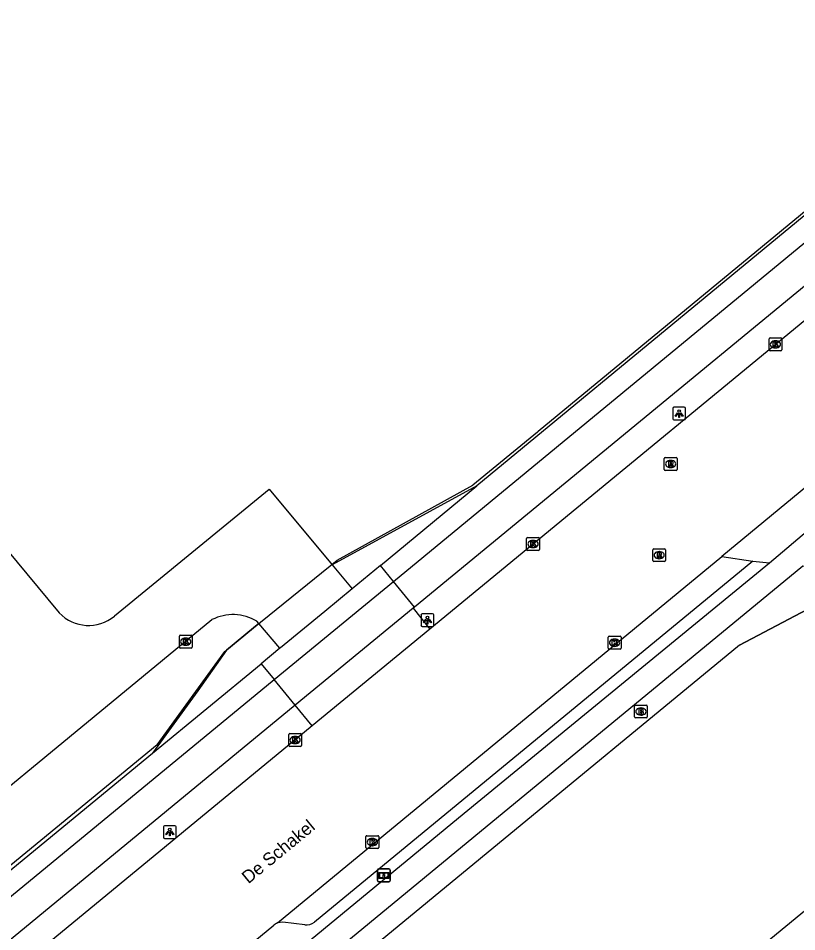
# Model space of a CAD drawing. Extents: x 156141 to 158132, y 385651 to 388399.
# Drawn here: x 157359.7 to 157420.4, y 386578.9 to 386650.1 of the extents above; entities that cross this region are included whole.
import ezdxf

# ---------------------------------------------------------------- set-up
doc = ezdxf.new("R2010")
doc.units = 0
for name, color, linetype in [('IMGEO_Brandkraan', 7, 'Continuous'), ('IMGEO_Fietspad_gesloten', 7, 'Continuous'), ('IMGEO_Fietspad_open', 7, 'Continuous'), ('IMGEO_Hek', 7, 'Continuous'), ('IMGEO_Informatiebord', 7, 'Continuous'), ('IMGEO_Kolk', 7, 'Continuous'), ('IMGEO_Lichtpunt', 7, 'Continuous'), ('IMGEO_Openbare_ruimte_label', 7, 'Continuous'), ('IMGEO_Rijbaan_lokaal_gesloten', 7, 'Continuous'), ('IMGEO_Rijbaan_lokaal_open', 7, 'Continuous'), ('IMGEO_Rioolput', 7, 'Continuous'), ('IMGEO_Voetpad_open', 7, 'Continuous')]:
    doc.layers.add(name, color=color, linetype=linetype)

msp = doc.modelspace()

# ---------------------------------------------------------------- linework, layer by layer
at = {"layer": 'IMGEO_Brandkraan'}
for p, q in [((157407.712, 386595.622), (157407.712, 386596.474)), ((157407.787, 386596.548), (157408.639, 386596.548)), ((157408.713, 386596.474), (157408.713, 386595.622)), ((157408.223, 386595.768), (157408.198, 386595.768)), ((157408.2, 386596.328), (157408.225, 386596.328)), ((157408.639, 386595.548), (157407.787, 386595.548))]:
    msp.add_line(p, q, dxfattribs=at)
for points in [[(157407.712, 386595.622), (157407.712, 386596.474)], [(157407.787, 386596.548), (157408.639, 386596.548)], [(157408.713, 386596.474), (157408.713, 386595.622)], [(157408.06, 386596.248), (157408.06, 386595.848), (157408.273, 386595.848)], [(157408.291, 386596.248), (157408.06, 386596.248)], [(157408.239, 386596.167), (157408.185, 386596.167), (157408.185, 386596.091)], [(157408.185, 386596.091), (157408.238, 386596.091)], [(157408.247, 386596.015), (157408.185, 386596.015), (157408.185, 386595.934)], [(157408.185, 386595.934), (157408.247, 386595.934)], [(157408.639, 386595.548), (157407.787, 386595.548)]]:
    msp.add_lwpolyline(points, dxfattribs=at)
for centre, radius, start, end in [((157407.789, 386596.472), 0.0765, 91.55205, 178.44795), ((157407.789, 386596.472), 0.0765, 91.55205, 178.44795), ((157408.637, 386596.472), 0.0765, 1.55205, 88.44795), ((157408.637, 386596.472), 0.0765, 1.55205, 88.44795), ((157408.24, 386596.129), 0.0379, 267.82845, 90.93552), ((157408.248, 386595.974), 0.0404, 269.87594, 90.50774), ((157408.279, 386596.099), 0.251, 268.66757, 293.53466), ((157408.295, 386596.103), 0.145, 59.4692, 91.53667), ((157408.32, 386596.15), 0.0922, 285.51372, 58.15012), ((157408.325, 386595.958), 0.105, 301.31148, 78.98903), ((157407.789, 386595.624), 0.0765, 181.55205, 268.44795), ((157407.789, 386595.624), 0.0765, 181.55205, 268.44795), ((157408.637, 386595.624), 0.0765, 271.55205, 358.44795), ((157408.637, 386595.624), 0.0765, 271.55205, 358.44795)]:
    msp.add_arc(centre, radius, start, end, dxfattribs=at)
for centre, major_axis, ratio, start_param, end_param in [((157408.199, 386596.048), (-0.387, 0.002), 0.722429, 4.712389, 7.853982), ((157408.224, 386596.048), (-0.39, 0.002), 0.717154, 1.570796, 4.712389)]:
    msp.add_ellipse(centre, major_axis=major_axis, ratio=ratio, start_param=start_param, end_param=end_param, dxfattribs=at)
at = {"layer": 'IMGEO_Fietspad_gesloten'}
for points in [[(157388.924, 386606.194), (157432.202, 386641.872), (157439.098, 386647.651), (157445.938, 386653.466), (157448.75, 386655.977)], [(157450.605, 386653.724), (157437.983, 386643.221), (157390.577, 386604.195)], [(157328.045, 386533.38), (157394.438, 386588.131), (157418.226, 386607.639)], [(157421.754, 386607.263), (157420.831, 386607.378), (157395.183, 386586.243), (157329.519, 386532.125)], [(157390.577, 386604.195), (157388.924, 386606.194)], [(157225.904, 386471.963), (157236.74, 386480.891), (157259.949, 386500), (157294.792, 386528.687), (157379.639, 386598.545)], [(157381.274, 386596.535), (157379.639, 386598.545)], [(157381.274, 386596.535), (157296.442, 386526.682)]]:
    msp.add_lwpolyline(points, dxfattribs=at)
at = {"layer": 'IMGEO_Fietspad_open'}
for points in [[(157379.639, 386598.545), (157388.924, 386606.194)], [(157390.577, 386604.195), (157390.463, 386604.101)]]:
    msp.add_lwpolyline(points, dxfattribs=at)
at = {"layer": 'IMGEO_Hek'}
for points in [[(157442.138, 386652.478), (157400.211, 386617.877), (157400.156, 386617.832)], [(157400.156, 386617.832), (157395.116, 386613.688)], [(157384.545, 386607.857), (157395.116, 386613.688)], [(157370.513, 386593.457), (157375.777, 386600.735), (157378.033, 386602.567), (157384.545, 386607.857)], [(157415.889, 386601.234), (157426.002, 386606.547), (157426.201, 386606.709)], [(157370.513, 386593.457), (157256.854, 386500)]]:
    msp.add_lwpolyline(points, dxfattribs=at)
at = {"layer": 'IMGEO_Informatiebord'}
for p, q in [((157387.683, 386582.877), (157387.683, 386583.677)), ((157387.683, 386583.677), (157387.683, 386582.877)), ((157387.783, 386583.777), (157388.573, 386583.777)), ((157388.573, 386583.777), (157387.783, 386583.777)), ((157388.673, 386583.677), (157388.673, 386582.877)), ((157388.673, 386582.877), (157388.673, 386583.677)), ((157388.573, 386582.777), (157387.783, 386582.777)), ((157387.783, 386582.777), (157388.573, 386582.777))]:
    msp.add_line(p, q, dxfattribs=at)
for points in [[(157387.784, 386583.509), (157388.572, 386583.509), (157388.572, 386583.045), (157387.784, 386583.045), (157387.784, 386583.509)], [(157387.849, 386583.444), (157387.849, 386583.11), (157388.124, 386583.11), (157388.125, 386583.323), (157388.229, 386583.324), (157388.23, 386583.11), (157388.507, 386583.11), (157388.507, 386583.444), (157388.231, 386583.444), (157388.231, 386583.364), (157388.125, 386583.364), (157388.125, 386583.444), (157387.849, 386583.444)]]:
    msp.add_lwpolyline(points, dxfattribs=at)
for centre, start, end in [((157387.783, 386583.677), 90, 180), ((157387.783, 386583.677), 90, 180), ((157388.573, 386583.677), 0, 90), ((157388.573, 386583.677), 360, 90), ((157387.783, 386582.877), 180, 270), ((157387.783, 386582.877), 180, 270), ((157388.573, 386582.877), 270, 0), ((157388.573, 386582.877), 270, 0)]:
    msp.add_arc(centre, 0.1, start, end, dxfattribs=at)
at = {"layer": 'IMGEO_Kolk'}
for p, q in [((157418.202, 386624.242), (157418.202, 386625.094)), ((157418.277, 386625.168), (157419.129, 386625.168)), ((157418.69, 386624.948), (157418.715, 386624.948)), ((157419.203, 386625.094), (157419.203, 386624.242)), ((157419.129, 386624.168), (157418.277, 386624.168)), ((157418.713, 386624.388), (157418.688, 386624.388)), ((157399.309, 386608.682), (157399.309, 386609.534)), ((157399.384, 386609.608), (157400.236, 386609.608)), ((157399.797, 386609.388), (157399.822, 386609.388)), ((157400.31, 386609.534), (157400.31, 386608.682)), ((157400.236, 386608.608), (157399.384, 386608.608)), ((157399.82, 386608.828), (157399.795, 386608.828)), ((157372.244, 386601.068), (157372.244, 386601.92)), ((157372.319, 386601.994), (157373.171, 386601.994)), ((157372.732, 386601.774), (157372.757, 386601.774)), ((157373.245, 386601.92), (157373.245, 386601.068)), ((157405.664, 386600.984), (157405.664, 386601.836)), ((157405.739, 386601.91), (157406.591, 386601.91)), ((157406.152, 386601.69), (157406.177, 386601.69)), ((157406.665, 386601.836), (157406.665, 386600.984)), ((157373.171, 386600.994), (157372.319, 386600.994)), ((157372.755, 386601.214), (157372.73, 386601.214)), ((157406.591, 386600.91), (157405.739, 386600.91)), ((157406.175, 386601.13), (157406.15, 386601.13)), ((157380.767, 386593.4), (157380.767, 386594.252)), ((157380.842, 386594.326), (157381.694, 386594.326)), ((157381.768, 386594.252), (157381.768, 386593.4)), ((157381.278, 386593.546), (157381.253, 386593.546)), ((157381.255, 386594.106), (157381.28, 386594.106)), ((157381.694, 386593.326), (157380.842, 386593.326)), ((157386.788, 386585.443), (157386.788, 386586.295)), ((157386.863, 386586.369), (157387.715, 386586.369)), ((157387.276, 386586.149), (157387.301, 386586.149)), ((157387.789, 386586.295), (157387.789, 386585.443)), ((157387.715, 386585.369), (157386.863, 386585.369)), ((157387.299, 386585.589), (157387.274, 386585.589))]:
    msp.add_line(p, q, dxfattribs=at)
for points in [[(157418.202, 386624.242), (157418.202, 386625.094)], [(157418.277, 386625.168), (157419.129, 386625.168)], [(157418.523, 386624.868), (157418.646, 386624.868), (157418.646, 386624.717), (157418.776, 386624.868), (157418.94, 386624.868), (157418.794, 386624.717), (157418.947, 386624.468), (157418.795, 386624.468), (157418.71, 386624.632), (157418.646, 386624.565), (157418.646, 386624.468), (157418.523, 386624.468), (157418.523, 386624.868)], [(157419.203, 386625.094), (157419.203, 386624.242)], [(157419.129, 386624.168), (157418.277, 386624.168)], [(157399.309, 386608.682), (157399.309, 386609.534)], [(157399.384, 386609.608), (157400.236, 386609.608)], [(157399.63, 386609.308), (157399.753, 386609.308), (157399.753, 386609.157), (157399.883, 386609.308), (157400.047, 386609.308), (157399.901, 386609.157), (157400.054, 386608.908), (157399.902, 386608.908), (157399.817, 386609.072), (157399.753, 386609.005), (157399.753, 386608.908), (157399.63, 386608.908), (157399.63, 386609.308)], [(157400.31, 386609.534), (157400.31, 386608.682)], [(157400.236, 386608.608), (157399.384, 386608.608)], [(157372.244, 386601.068), (157372.244, 386601.92)], [(157372.319, 386601.994), (157373.171, 386601.994)], [(157372.565, 386601.694), (157372.688, 386601.694), (157372.688, 386601.543), (157372.818, 386601.694), (157372.982, 386601.694), (157372.836, 386601.543), (157372.989, 386601.294), (157372.837, 386601.294), (157372.752, 386601.458), (157372.688, 386601.391), (157372.688, 386601.294), (157372.565, 386601.294), (157372.565, 386601.694)], [(157373.245, 386601.92), (157373.245, 386601.068)], [(157405.664, 386600.984), (157405.664, 386601.836)], [(157405.739, 386601.91), (157406.591, 386601.91)], [(157405.985, 386601.61), (157406.108, 386601.61), (157406.108, 386601.459), (157406.238, 386601.61), (157406.402, 386601.61), (157406.256, 386601.459), (157406.409, 386601.21), (157406.257, 386601.21), (157406.172, 386601.374), (157406.108, 386601.307), (157406.108, 386601.21), (157405.985, 386601.21), (157405.985, 386601.61)], [(157406.665, 386601.836), (157406.665, 386600.984)], [(157373.171, 386600.994), (157372.319, 386600.994)], [(157406.591, 386600.91), (157405.739, 386600.91)], [(157380.767, 386593.4), (157380.767, 386594.252)], [(157380.842, 386594.326), (157381.694, 386594.326)], [(157381.768, 386594.252), (157381.768, 386593.4)], [(157381.088, 386594.026), (157381.211, 386594.026), (157381.211, 386593.875), (157381.341, 386594.026), (157381.505, 386594.026), (157381.359, 386593.875), (157381.512, 386593.626), (157381.36, 386593.626), (157381.275, 386593.79), (157381.211, 386593.723), (157381.211, 386593.626), (157381.088, 386593.626), (157381.088, 386594.026)], [(157381.694, 386593.326), (157380.842, 386593.326)], [(157386.788, 386585.443), (157386.788, 386586.295)], [(157386.863, 386586.369), (157387.715, 386586.369)], [(157387.109, 386586.069), (157387.232, 386586.069), (157387.232, 386585.918), (157387.362, 386586.069), (157387.526, 386586.069), (157387.38, 386585.918), (157387.533, 386585.669), (157387.381, 386585.669), (157387.296, 386585.833), (157387.232, 386585.766), (157387.232, 386585.669), (157387.109, 386585.669), (157387.109, 386586.069)], [(157387.789, 386586.295), (157387.789, 386585.443)], [(157387.715, 386585.369), (157386.863, 386585.369)]]:
    msp.add_lwpolyline(points, dxfattribs=at)
for centre, start, end in [((157418.279, 386625.092), 91.55205, 178.44795), ((157418.279, 386625.092), 91.55205, 178.44795), ((157419.127, 386625.092), 1.55205, 88.44795), ((157419.127, 386625.092), 1.55205, 88.44795), ((157418.279, 386624.244), 181.55205, 268.44795), ((157418.279, 386624.244), 181.55205, 268.44795), ((157419.127, 386624.244), 271.55205, 358.44795), ((157419.127, 386624.244), 271.55205, 358.44795), ((157399.386, 386609.532), 91.55205, 178.44795), ((157399.386, 386609.532), 91.55205, 178.44795), ((157400.234, 386609.532), 1.55205, 88.44795), ((157400.234, 386609.532), 1.55205, 88.44795), ((157399.386, 386608.684), 181.55205, 268.44795), ((157399.386, 386608.684), 181.55205, 268.44795), ((157400.234, 386608.684), 271.55205, 358.44795), ((157400.234, 386608.684), 271.55205, 358.44795), ((157372.321, 386601.918), 91.55205, 178.44795), ((157372.321, 386601.918), 91.55205, 178.44795), ((157373.169, 386601.918), 1.55205, 88.44795), ((157373.169, 386601.918), 1.55205, 88.44795), ((157405.741, 386601.834), 91.55205, 178.44795), ((157405.741, 386601.834), 91.55205, 178.44795), ((157406.589, 386601.834), 1.55205, 88.44795), ((157406.589, 386601.834), 1.55205, 88.44795), ((157372.321, 386601.07), 181.55205, 268.44795), ((157372.321, 386601.07), 181.55205, 268.44795), ((157373.169, 386601.07), 271.55205, 358.44795), ((157373.169, 386601.07), 271.55205, 358.44795), ((157405.741, 386600.986), 181.55205, 268.44795), ((157405.741, 386600.986), 181.55205, 268.44795), ((157406.589, 386600.986), 271.55205, 358.44795), ((157406.589, 386600.986), 271.55205, 358.44795), ((157380.844, 386594.25), 91.55205, 178.44795), ((157380.844, 386594.25), 91.55205, 178.44795), ((157381.692, 386594.25), 1.55205, 88.44795), ((157381.692, 386594.25), 1.55205, 88.44795), ((157380.844, 386593.402), 181.55205, 268.44795), ((157380.844, 386593.402), 181.55205, 268.44795), ((157381.692, 386593.402), 271.55205, 358.44795), ((157381.692, 386593.402), 271.55205, 358.44795), ((157386.865, 386586.293), 91.55205, 178.44795), ((157386.865, 386586.293), 91.55205, 178.44795), ((157387.713, 386586.293), 1.55205, 88.44795), ((157387.713, 386586.293), 1.55205, 88.44795), ((157386.865, 386585.445), 181.55205, 268.44795), ((157386.865, 386585.445), 181.55205, 268.44795), ((157387.713, 386585.445), 271.55205, 358.44795), ((157387.713, 386585.445), 271.55205, 358.44795)]:
    msp.add_arc(centre, 0.0765, start, end, dxfattribs=at)
for centre, major_axis, ratio, start_param, end_param in [((157418.689, 386624.668), (-0.387, 0.002), 0.722429, 4.712389, 7.853982), ((157418.714, 386624.668), (-0.39, 0.002), 0.717154, 1.570796, 4.712389), ((157399.796, 386609.108), (-0.387, 0.002), 0.722429, 4.712389, 7.853982), ((157399.821, 386609.108), (-0.39, 0.002), 0.717154, 1.570796, 4.712389), ((157372.731, 386601.494), (-0.387, 0.002), 0.722429, 4.712389, 7.853982), ((157372.756, 386601.494), (-0.39, 0.002), 0.717154, 1.570796, 4.712389), ((157406.151, 386601.41), (-0.387, 0.002), 0.722429, 4.712389, 7.853982), ((157406.176, 386601.41), (-0.39, 0.002), 0.717154, 1.570796, 4.712389), ((157381.254, 386593.826), (-0.387, 0.002), 0.722429, 4.712389, 7.853982), ((157381.279, 386593.826), (-0.39, 0.002), 0.717154, 1.570796, 4.712389), ((157387.275, 386585.869), (-0.387, 0.002), 0.722429, 4.712389, 7.853982), ((157387.3, 386585.869), (-0.39, 0.002), 0.717154, 1.570796, 4.712389)]:
    msp.add_ellipse(centre, major_axis=major_axis, ratio=ratio, start_param=start_param, end_param=end_param, dxfattribs=at)
at = {"layer": 'IMGEO_Lichtpunt'}
for p, q in [((157410.696, 386619.676), (157410.696, 386618.869)), ((157410.696, 386619.676), (157410.696, 386618.869)), ((157411.598, 386619.771), (157410.79, 386619.771)), ((157411.598, 386619.771), (157410.79, 386619.771)), ((157411.692, 386618.869), (157411.692, 386619.676)), ((157411.692, 386618.869), (157411.692, 386619.676)), ((157410.79, 386618.775), (157411.598, 386618.775)), ((157410.79, 386618.775), (157411.598, 386618.775)), ((157391.077, 386603.577), (157391.077, 386602.77)), ((157391.077, 386603.577), (157391.077, 386602.77)), ((157391.979, 386603.672), (157391.171, 386603.672)), ((157391.979, 386603.672), (157391.171, 386603.672)), ((157392.073, 386602.77), (157392.073, 386603.577)), ((157392.073, 386602.77), (157392.073, 386603.577)), ((157391.171, 386602.676), (157391.979, 386602.676)), ((157391.171, 386602.676), (157391.979, 386602.676)), ((157371.898, 386587.151), (157371.09, 386587.151)), ((157371.898, 386587.151), (157371.09, 386587.151)), ((157370.996, 386587.056), (157370.996, 386586.249)), ((157370.996, 386587.056), (157370.996, 386586.249)), ((157371.992, 386586.249), (157371.992, 386587.056)), ((157371.992, 386586.249), (157371.992, 386587.056)), ((157371.09, 386586.155), (157371.898, 386586.155)), ((157371.09, 386586.155), (157371.898, 386586.155))]:
    msp.add_line(p, q, dxfattribs=at)
for points in [[(157411.07, 386619.34), (157411.109, 386619.312), (157410.921, 386619.05), (157410.883, 386619.077), (157411.07, 386619.34)], [(157411.172, 386619.292), (157411.219, 386619.292), (157411.219, 386618.97), (157411.172, 386618.97), (157411.172, 386619.292)], [(157411.282, 386619.312), (157411.32, 386619.339), (157411.507, 386619.077), (157411.468, 386619.049), (157411.282, 386619.312)], [(157391.451, 386603.241), (157391.49, 386603.213), (157391.302, 386602.951), (157391.264, 386602.978), (157391.451, 386603.241)], [(157391.553, 386603.193), (157391.6, 386603.193), (157391.6, 386602.871), (157391.553, 386602.871), (157391.553, 386603.193)], [(157391.663, 386603.213), (157391.701, 386603.24), (157391.888, 386602.978), (157391.849, 386602.95), (157391.663, 386603.213)], [(157371.37, 386586.72), (157371.409, 386586.692), (157371.221, 386586.43), (157371.183, 386586.457), (157371.37, 386586.72)], [(157371.472, 386586.672), (157371.519, 386586.672), (157371.519, 386586.35), (157371.472, 386586.35), (157371.472, 386586.672)], [(157371.582, 386586.692), (157371.62, 386586.719), (157371.807, 386586.457), (157371.768, 386586.429), (157371.582, 386586.692)]]:
    msp.add_lwpolyline(points, dxfattribs=at)
for centre in [(157411.195, 386619.474), (157391.576, 386603.375), (157371.495, 386586.854)]:
    msp.add_circle(centre, 0.0994, dxfattribs=at)
for centre, start, end in [((157410.79, 386619.676), 90, 180), ((157410.79, 386619.676), 90, 180), ((157411.598, 386619.676), 0, 90), ((157411.598, 386619.676), 0, 90), ((157410.79, 386618.869), 180, 270), ((157410.79, 386618.869), 180, 270), ((157411.598, 386618.869), 270, 0), ((157411.598, 386618.869), 270, 360), ((157391.171, 386603.577), 90, 180), ((157391.171, 386603.577), 90, 180), ((157391.979, 386603.577), 0, 90), ((157391.979, 386603.577), 0, 90), ((157391.171, 386602.77), 180, 270), ((157391.171, 386602.77), 180, 270), ((157391.979, 386602.77), 270, 0), ((157391.979, 386602.77), 270, 360), ((157371.09, 386587.056), 90, 180), ((157371.09, 386587.056), 90, 180), ((157371.898, 386587.056), 0, 90), ((157371.898, 386587.056), 0, 90), ((157371.09, 386586.249), 180, 270), ((157371.09, 386586.249), 180, 270), ((157371.898, 386586.249), 270, 0), ((157371.898, 386586.249), 270, 360)]:
    msp.add_arc(centre, 0.0946, start, end, dxfattribs=at)
at = {"layer": 'IMGEO_Rijbaan_lokaal_gesloten'}
for points in [[(157285.554, 386695.791), (157353.468, 386613.837), (157354.539, 386613.78), (157362.883, 386603.737)], [(157452.924, 386652.786), (157429.506, 386633.553), (157391.761, 386602.481)], [(157441.012, 386630.014), (157414.527, 386608.125)], [(157367.18, 386603.495), (157379.256, 386613.387), (157384.147, 386607.494)], [(157379.883, 386579.569), (157414.527, 386608.125)], [(157384.147, 386607.494), (157385.709, 386605.612)], [(157297.7, 386472.957), (157408.986, 386564.286), (157406.345, 386567.501), (157408.054, 386569.305), (157409.595, 386570.572), (157409.296, 386570.978), (157413.216, 386574.145), (157432.072, 386589.667), (157435.275, 386585.915), (157438.322, 386588.436), (157439.803, 386589.751), (157426.054, 386606.589)], [(157385.709, 386605.612), (157383.569, 386603.846), (157380.132, 386601.016), (157380.087, 386600.979)], [(157374.788, 386603.209), (157247.853, 386498.572)], [(157378.44, 386602.902), (157378.286, 386603.081)], [(157380.087, 386600.979), (157378.44, 386602.902)], [(157391.761, 386602.481), (157387.245, 386598.763), (157382.602, 386594.939)], [(157382.602, 386594.939), (157297.766, 386525.075)], [(157377.251, 386577.456), (157379.615, 386579.4)]]:
    msp.add_lwpolyline(points, dxfattribs=at)
for centre, radius, start, end in [((157365.16, 386605.903), 3.143, 223.56834, 309.98486), ((157376.422, 386600.014), 3.589, 58.71983, 117.08887), ((157380.172, 386578.814), 0.808, 110.92548, 133.54534)]:
    msp.add_arc(centre, radius, start, end, dxfattribs=at)
at = {"layer": 'IMGEO_Rijbaan_lokaal_open'}
for points in [[(157418.226, 386607.639), (157424.344, 386612.801), (157436.323, 386622.672), (157440.559, 386626.134)], [(157395.427, 386613.635), (157384.147, 386607.494)], [(157387.914, 386607.433), (157395.427, 386613.635)], [(157414.527, 386608.125), (157416.929, 386607.768)], [(157416.929, 386607.768), (157382.766, 386579.633)], [(157387.914, 386607.433), (157385.71, 386605.613), (157385.709, 386605.612)], [(157416.929, 386607.768), (157418.226, 386607.639)], [(157390.463, 386604.101), (157381.274, 386596.535)], [(157390.463, 386604.101), (157391.761, 386602.481)], [(157378.44, 386602.902), (157378.033, 386602.567), (157375.926, 386600.836), (157373.684, 386597.674), (157370.157, 386592.804)], [(157380.087, 386600.979), (157378.624, 386599.775)], [(157370.157, 386592.804), (157378.624, 386599.775)], [(157382.602, 386594.939), (157381.274, 386596.535)], [(157382.011, 386579.414), (157380.306, 386579.618), (157379.883, 386579.569)]]:
    msp.add_lwpolyline(points, dxfattribs=at)
msp.add_arc((157382.114, 386580.468), 1.059, 264.3959, 307.95542, dxfattribs=at)
at = {"layer": 'IMGEO_Rioolput'}
for p, q in [((157410.035, 386614.92), (157410.035, 386615.772)), ((157410.11, 386615.846), (157410.962, 386615.846)), ((157410.523, 386615.626), (157410.548, 386615.626)), ((157411.036, 386615.772), (157411.036, 386614.92)), ((157410.546, 386615.066), (157410.521, 386615.066)), ((157410.962, 386614.846), (157410.11, 386614.846)), ((157409.139, 386607.812), (157409.139, 386608.664)), ((157409.214, 386608.738), (157410.066, 386608.738)), ((157409.627, 386608.518), (157409.652, 386608.518)), ((157410.14, 386608.664), (157410.14, 386607.812)), ((157409.65, 386607.958), (157409.625, 386607.958)), ((157410.066, 386607.738), (157409.214, 386607.738))]:
    msp.add_line(p, q, dxfattribs=at)
for points in [[(157410.035, 386614.92), (157410.035, 386615.772)], [(157410.11, 386615.846), (157410.962, 386615.846)], [(157411.036, 386615.772), (157411.036, 386614.92)], [(157410.624, 386615.544), (157410.372, 386615.546), (157410.372, 386615.146)], [(157410.372, 386615.146), (157410.496, 386615.146), (157410.496, 386615.308), (157410.507, 386615.308)], [(157410.55, 386615.465), (157410.496, 386615.465), (157410.496, 386615.384)], [(157410.496, 386615.384), (157410.548, 386615.384)], [(157410.554, 386615.279), (157410.625, 386615.146), (157410.765, 386615.146), (157410.7, 386615.272)], [(157410.962, 386614.846), (157410.11, 386614.846)], [(157409.139, 386607.812), (157409.139, 386608.664)], [(157409.214, 386608.738), (157410.066, 386608.738)], [(157410.14, 386608.664), (157410.14, 386607.812)], [(157409.728, 386608.436), (157409.476, 386608.438), (157409.476, 386608.038)], [(157409.476, 386608.038), (157409.6, 386608.038), (157409.6, 386608.2), (157409.611, 386608.2)], [(157409.654, 386608.357), (157409.6, 386608.357), (157409.6, 386608.276)], [(157409.6, 386608.276), (157409.652, 386608.276)], [(157409.658, 386608.171), (157409.729, 386608.038), (157409.869, 386608.038), (157409.804, 386608.164)], [(157410.066, 386607.738), (157409.214, 386607.738)]]:
    msp.add_lwpolyline(points, dxfattribs=at)
for centre, radius, start, end in [((157410.112, 386615.77), 0.0765, 91.55205, 178.44795), ((157410.112, 386615.77), 0.0765, 91.55205, 178.44795), ((157410.96, 386615.77), 0.0765, 1.55205, 88.44795), ((157410.96, 386615.77), 0.0765, 1.55205, 88.44795), ((157410.112, 386614.922), 0.0765, 181.55205, 268.44795), ((157410.112, 386614.922), 0.0765, 181.55205, 268.44795), ((157410.506, 386615.255), 0.0533, 26.02933, 88.69889), ((157410.532, 386615.573), 0.19, 274.7715, 282.96867), ((157410.556, 386615.369), 0.0964, 77.00612, 93.18647), ((157410.57, 386615.426), 0.0378, 276.66336, 79.67722), ((157410.623, 386615.434), 0.109, 350.36119, 89.41601), ((157410.621, 386615.434), 0.112, 277.58423, 350.98172), ((157410.605, 386615.219), 0.108, 29.51342, 73.79051), ((157410.96, 386614.922), 0.0765, 271.55205, 358.44795), ((157410.96, 386614.922), 0.0765, 271.55205, 358.44795), ((157409.216, 386608.662), 0.0765, 91.55205, 178.44795), ((157409.216, 386608.662), 0.0765, 91.55205, 178.44795), ((157410.064, 386608.662), 0.0765, 1.55205, 88.44795), ((157410.064, 386608.662), 0.0765, 1.55205, 88.44795), ((157409.216, 386607.814), 0.0765, 181.55205, 268.44795), ((157409.216, 386607.814), 0.0765, 181.55205, 268.44795), ((157409.61, 386608.147), 0.0533, 26.02933, 88.69889), ((157409.636, 386608.465), 0.19, 274.7715, 282.96867), ((157409.66, 386608.261), 0.0964, 77.00612, 93.18647), ((157409.674, 386608.318), 0.0378, 276.66336, 79.67722), ((157409.727, 386608.326), 0.109, 350.36119, 89.41601), ((157409.725, 386608.326), 0.112, 277.58423, 350.98172), ((157409.709, 386608.111), 0.108, 29.51342, 73.79051), ((157410.064, 386607.814), 0.0765, 271.55205, 358.44795), ((157410.064, 386607.814), 0.0765, 271.55205, 358.44795)]:
    msp.add_arc(centre, radius, start, end, dxfattribs=at)
for centre, major_axis, ratio, start_param, end_param in [((157410.522, 386615.346), (-0.387, 0.002), 0.722429, 4.712389, 7.853982), ((157410.547, 386615.346), (-0.39, 0.002), 0.717154, 1.570796, 4.712389), ((157409.626, 386608.238), (-0.387, 0.002), 0.722429, 4.712389, 7.853982), ((157409.651, 386608.238), (-0.39, 0.002), 0.717154, 1.570796, 4.712389)]:
    msp.add_ellipse(centre, major_axis=major_axis, ratio=ratio, start_param=start_param, end_param=end_param, dxfattribs=at)
at = {"layer": 'IMGEO_Voetpad_open'}
for points in [[(157442.134, 386652.366), (157438.365, 386649.162), (157433.089, 386644.724), (157395.427, 386613.635)], [(157388.924, 386606.194), (157387.914, 386607.433)], [(157426.054, 386606.589), (157426.002, 386606.547), (157415.889, 386601.234), (157395.717, 386584.595), (157331.077, 386531.339)], [(157378.624, 386599.775), (157379.639, 386598.545)], [(157226.605, 386474.613), (157226.82, 386474.791), (157233.891, 386480.604), (157236.032, 386482.364), (157257.451, 386500), (157293.78, 386529.914), (157370.157, 386592.804)]]:
    msp.add_lwpolyline(points, dxfattribs=at)

# ---------------------------------------------------------------- texts
at = {"layer": 'IMGEO_Openbare_ruimte_label'}
msp.add_text('De Schakel', height=1, rotation=39.48286, dxfattribs=at).set_placement((157377.625, 386582.579))

doc.saveas('drawing.dxf')
